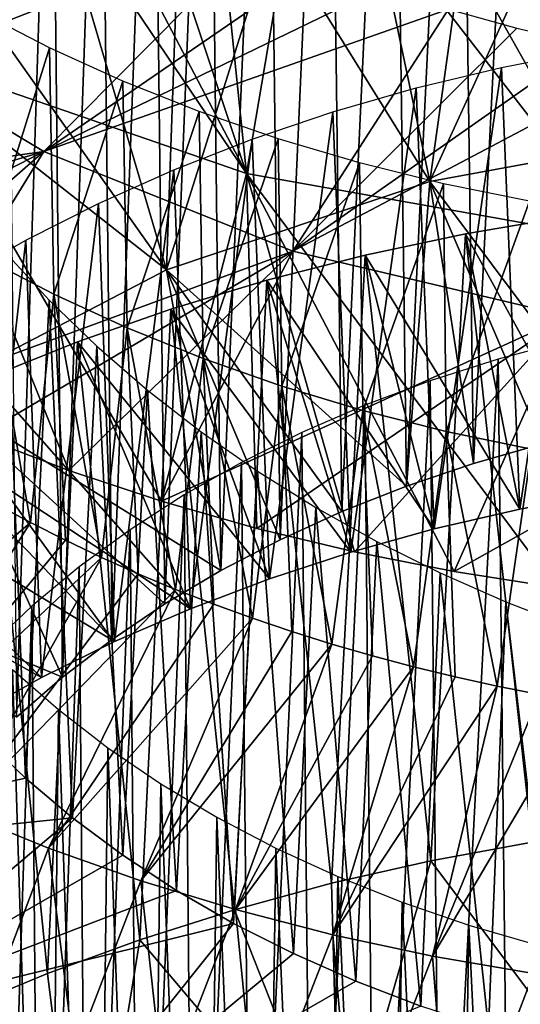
# Model space of a CAD drawing. Header units: millimetres. Extents: x -161 to 161, y -94 to 1149.
# Tile 741 of 1056: x 40.72 to 42.37, y 383.65 to 386.91. Entities that reach past the tile are written whole.
import ezdxf

# ---------------------------------------------------------------- set-up
doc = ezdxf.new("R2010")
doc.units = ezdxf.units.MM
doc.header["$LTSCALE"] = 81.481481
for name, color, linetype in [('63', 7, 'CONTINUOUS'), ('64', 7, 'CONTINUOUS'), ('65', 7, 'CONTINUOUS'), ('67', 7, 'CONTINUOUS'), ('74', 7, 'CONTINUOUS'), ('75', 7, 'CONTINUOUS'), ('76', 7, 'CONTINUOUS'), ('79', 7, 'CONTINUOUS'), ('83', 7, 'CONTINUOUS'), ('84', 7, 'CONTINUOUS')]:
    doc.layers.add(name, color=color, linetype=linetype)

msp = doc.modelspace()

# ---------------------------------------------------------------- linework, layer by layer
at = {"layer": '63', "color": 7, "linetype": 'CONTINUOUS', "true_color": 0xaaaaaa}
for points in [[(40.7526, 385.248, -25.2318), (40.6389, 385.309, -25.3124), (39.956, 384.5629, -24.6524), (40.7526, 385.248, -25.2318)], [(40.231, 384.4213, -24.4751), (40.7526, 385.248, -25.2318), (39.956, 384.5629, -24.6524), (40.231, 384.4213, -24.4751)], [(40.8688, 385.1892, -25.153), (40.7526, 385.248, -25.2318), (40.231, 384.4213, -24.4751), (40.8688, 385.1892, -25.153)], [(40.9876, 385.1328, -25.0761), (40.8688, 385.1892, -25.153), (40.231, 384.4213, -24.4751), (40.9876, 385.1328, -25.0761)], [(40.5167, 384.2906, -24.3069), (40.9876, 385.1328, -25.0761), (40.231, 384.4213, -24.4751), (40.5167, 384.2906, -24.3069)], [(41.1088, 385.0787, -25.0012), (40.9876, 385.1328, -25.0761), (40.5167, 384.2906, -24.3069), (41.1088, 385.0787, -25.0012)], [(41.2325, 385.027, -24.9282), (41.1088, 385.0787, -25.0012), (40.5167, 384.2906, -24.3069), (41.2325, 385.027, -24.9282)], [(40.8124, 384.1711, -24.1481), (41.2325, 385.027, -24.9282), (40.5167, 384.2906, -24.3069), (40.8124, 384.1711, -24.1481)], [(41.3584, 384.9779, -24.8573), (41.2325, 385.027, -24.9282), (40.8124, 384.1711, -24.1481), (41.3584, 384.9779, -24.8573)], [(41.4865, 384.9312, -24.7884), (41.3584, 384.9779, -24.8573), (40.8124, 384.1711, -24.1481), (41.4865, 384.9312, -24.7884)], [(41.1173, 384.0634, -23.999), (41.4865, 384.9312, -24.7884), (40.8124, 384.1711, -24.1481), (41.1173, 384.0634, -23.999)], [(41.6167, 384.8871, -24.7217), (41.4865, 384.9312, -24.7884), (41.1173, 384.0634, -23.999), (41.6167, 384.8871, -24.7217)], [(41.7488, 384.8457, -24.6572), (41.6167, 384.8871, -24.7217), (41.1173, 384.0634, -23.999), (41.7488, 384.8457, -24.6572)], [(41.4309, 383.9676, -23.8601), (41.7488, 384.8457, -24.6572), (41.1173, 384.0634, -23.999), (41.4309, 383.9676, -23.8601)], [(41.8828, 384.8069, -24.595), (41.7488, 384.8457, -24.6572), (41.4309, 383.9676, -23.8601), (41.8828, 384.8069, -24.595)], [(42.0186, 384.7708, -24.535), (41.8828, 384.8069, -24.595), (41.4309, 383.9676, -23.8601), (42.0186, 384.7708, -24.535)], [(41.7524, 383.8843, -23.7315), (42.0186, 384.7708, -24.535), (41.4309, 383.9676, -23.8601), (41.7524, 383.8843, -23.7315)], [(42.156, 384.7374, -24.4773), (42.0186, 384.7708, -24.535), (41.7524, 383.8843, -23.7315), (42.156, 384.7374, -24.4773)], [(42.295, 384.7069, -24.4219), (42.156, 384.7374, -24.4773), (41.7524, 383.8843, -23.7315), (42.295, 384.7069, -24.4219)], [(42.081, 383.8137, -23.6136), (42.295, 384.7069, -24.4219), (41.7524, 383.8843, -23.7315), (42.081, 383.8137, -23.6136)], [(42.4356, 384.679, -24.3688), (42.295, 384.7069, -24.4219), (42.081, 383.8137, -23.6136), (42.4356, 384.679, -24.3688)], [(42.5776, 384.654, -24.3182), (42.4356, 384.679, -24.3688), (42.081, 383.8137, -23.6136), (42.5776, 384.654, -24.3182)], [(42.4158, 383.7559, -23.5066), (42.5776, 384.654, -24.3182), (42.081, 383.8137, -23.6136), (42.4158, 383.7559, -23.5066)]]:
    msp.add_3dface(points, dxfattribs=at)
at = {"layer": '64', "color": 7, "linetype": 'CONTINUOUS', "true_color": 0xaaaaaa}
for points in [[(40.8124, 384.1711, -24.1481), (40.5167, 384.2906, -24.3069), (40.6079, 383.6313, -24.9912), (40.8124, 384.1711, -24.1481)], [(40.8967, 383.4906, -24.8737), (40.8124, 384.1711, -24.1481), (40.6079, 383.6313, -24.9912), (40.8967, 383.4906, -24.8737)], [(41.1173, 384.0634, -23.999), (40.8124, 384.1711, -24.1481), (40.8967, 383.4906, -24.8737), (41.1173, 384.0634, -23.999)], [(41.1947, 383.3606, -24.7651), (41.1173, 384.0634, -23.999), (40.8967, 383.4906, -24.8737), (41.1947, 383.3606, -24.7651)], [(41.4309, 383.9676, -23.8601), (41.1173, 384.0634, -23.999), (41.1947, 383.3606, -24.7651), (41.4309, 383.9676, -23.8601)], [(41.5015, 383.2416, -24.6658), (41.4309, 383.9676, -23.8601), (41.1947, 383.3606, -24.7651), (41.5015, 383.2416, -24.6658)], [(41.7524, 383.8843, -23.7315), (41.4309, 383.9676, -23.8601), (41.5015, 383.2416, -24.6658), (41.7524, 383.8843, -23.7315)], [(41.8171, 383.134, -24.576), (41.7524, 383.8843, -23.7315), (41.5015, 383.2416, -24.6658), (41.8171, 383.134, -24.576)], [(42.081, 383.8137, -23.6136), (41.7524, 383.8843, -23.7315), (41.8171, 383.134, -24.576), (42.081, 383.8137, -23.6136)], [(42.1411, 383.0382, -24.4959), (42.081, 383.8137, -23.6136), (41.8171, 383.134, -24.576), (42.1411, 383.0382, -24.4959)], [(42.4158, 383.7559, -23.5066), (42.081, 383.8137, -23.6136), (42.1411, 383.0382, -24.4959), (42.4158, 383.7559, -23.5066)], [(42.4714, 382.9546, -24.4261), (42.4158, 383.7559, -23.5066), (42.1411, 383.0382, -24.4959), (42.4714, 382.9546, -24.4261)]]:
    msp.add_3dface(points, dxfattribs=at)
at = {"layer": '65', "color": 7, "linetype": 'CONTINUOUS', "true_color": 0xaaaaaa}
for points in [[(40.0835, 386.904, -24.3458), (39.5027, 387.4193, -24.9949), (40.9593, 387.5121, -24.9006), (40.0835, 386.904, -24.3458)], [(41.1303, 387.3974, -24.7364), (40.0835, 386.904, -24.3458), (40.9593, 387.5121, -24.9006), (41.1303, 387.3974, -24.7364)], [(41.3122, 387.2904, -24.5786), (40.0835, 386.904, -24.3458), (41.1303, 387.3974, -24.7364), (41.3122, 387.2904, -24.5786)], [(41.5043, 387.1914, -24.4276), (40.0835, 386.904, -24.3458), (41.3122, 387.2904, -24.5786), (41.5043, 387.1914, -24.4276)], [(40.7964, 386.4748, -23.7697), (40.0835, 386.904, -24.3458), (41.5043, 387.1914, -24.4276), (40.7964, 386.4748, -23.7697)], [(41.7058, 387.1008, -24.2839), (40.7964, 386.4748, -23.7697), (41.5043, 387.1914, -24.4276), (41.7058, 387.1008, -24.2839)], [(41.9162, 387.0189, -24.1478), (40.7964, 386.4748, -23.7697), (41.7058, 387.1008, -24.2839), (41.9162, 387.0189, -24.1478)], [(42.1348, 386.9461, -24.0196), (40.7964, 386.4748, -23.7697), (41.9162, 387.0189, -24.1478), (42.1348, 386.9461, -24.0196)], [(41.6197, 386.1462, -23.2806), (40.7964, 386.4748, -23.7697), (42.1348, 386.9461, -24.0196), (41.6197, 386.1462, -23.2806)], [(42.3608, 386.8828, -23.8996), (41.6197, 386.1462, -23.2806), (42.1348, 386.9461, -24.0196), (42.3608, 386.8828, -23.8996)], [(40.7964, 386.4748, -23.7697), (39.2564, 386.2585, -23.7506), (40.0835, 386.904, -24.3458), (40.7964, 386.4748, -23.7697)], [(42.5937, 386.8293, -23.7883), (41.6197, 386.1462, -23.2806), (42.3608, 386.8828, -23.8996), (42.5937, 386.8293, -23.7883)], [(42.8328, 386.786, -23.6859), (41.6197, 386.1462, -23.2806), (42.5937, 386.8293, -23.7883), (42.8328, 386.786, -23.6859)], [(42.5288, 385.9311, -22.8907), (41.6197, 386.1462, -23.2806), (42.8328, 386.786, -23.6859), (42.5288, 385.9311, -22.8907)], [(39.4972, 386.0935, -23.5467), (39.2564, 386.2585, -23.7506), (40.7964, 386.4748, -23.7697), (39.4972, 386.0935, -23.5467)], [(39.7508, 385.938, -23.351), (39.4972, 386.0935, -23.5467), (40.7964, 386.4748, -23.7697), (39.7508, 385.938, -23.351)], [(40.0166, 385.7926, -23.164), (39.7508, 385.938, -23.351), (40.7964, 386.4748, -23.7697), (40.0166, 385.7926, -23.164)], [(40.2938, 385.6575, -22.9859), (40.0166, 385.7926, -23.164), (40.7964, 386.4748, -23.7697), (40.2938, 385.6575, -22.9859)], [(41.6197, 386.1462, -23.2806), (40.2938, 385.6575, -22.9859), (40.7964, 386.4748, -23.7697), (41.6197, 386.1462, -23.2806)], [(40.5816, 385.5332, -22.8171), (40.2938, 385.6575, -22.9859), (41.6197, 386.1462, -23.2806), (40.5816, 385.5332, -22.8171)], [(40.8793, 385.4201, -22.658), (40.5816, 385.5332, -22.8171), (41.6197, 386.1462, -23.2806), (40.8793, 385.4201, -22.658)], [(41.186, 385.3184, -22.5089), (40.8793, 385.4201, -22.658), (41.6197, 386.1462, -23.2806), (41.186, 385.3184, -22.5089)], [(42.5288, 385.9311, -22.8907), (41.186, 385.3184, -22.5089), (41.6197, 386.1462, -23.2806), (42.5288, 385.9311, -22.8907)], [(41.5011, 385.2285, -22.3703), (41.186, 385.3184, -22.5089), (42.5288, 385.9311, -22.8907), (41.5011, 385.2285, -22.3703)], [(41.8238, 385.1509, -22.2424), (41.5011, 385.2285, -22.3703), (42.5288, 385.9311, -22.8907), (41.8238, 385.1509, -22.2424)], [(42.1534, 385.0857, -22.1255), (41.8238, 385.1509, -22.2424), (42.5288, 385.9311, -22.8907), (42.1534, 385.0857, -22.1255)], [(43.4969, 385.838, -22.6088), (42.1534, 385.0857, -22.1255), (42.5288, 385.9311, -22.8907), (43.4969, 385.838, -22.6088)], [(42.489, 385.0331, -22.0197), (42.1534, 385.0857, -22.1255), (43.4969, 385.838, -22.6088), (42.489, 385.0331, -22.0197)]]:
    msp.add_3dface(points, dxfattribs=at)
at = {"layer": '67', "color": 7, "linetype": 'CONTINUOUS', "true_color": 0xaaaaaa}
for points in [[(41.4668, 386.4027, -21.1111), (40.435, 387.9291, -20.3912), (40.324, 386.7971, -21.7017), (41.4668, 386.4027, -21.1111)], [(40.7279, 387.8169, -20.2225), (40.435, 387.9291, -20.3912), (41.4668, 386.4027, -21.1111), (40.7279, 387.8169, -20.2225)], [(41.0304, 387.7155, -20.0641), (40.7279, 387.8169, -20.2225), (41.4668, 386.4027, -21.1111), (41.0304, 387.7155, -20.0641)], [(41.3417, 387.6254, -19.9163), (41.0304, 387.7155, -20.0641), (41.4668, 386.4027, -21.1111), (41.3417, 387.6254, -19.9163)], [(41.661, 387.5469, -19.7796), (41.3417, 387.6254, -19.9163), (41.4668, 386.4027, -21.1111), (41.661, 387.5469, -19.7796)], [(42.72, 386.1784, -20.6761), (41.661, 387.5469, -19.7796), (41.4668, 386.4027, -21.1111), (42.72, 386.1784, -20.6761)], [(41.9875, 387.4803, -19.6542), (41.661, 387.5469, -19.7796), (42.72, 386.1784, -20.6761), (41.9875, 387.4803, -19.6542)], [(42.3204, 387.4259, -19.5405), (41.9875, 387.4803, -19.6542), (42.72, 386.1784, -20.6761), (42.3204, 387.4259, -19.5405)], [(42.659, 387.3837, -19.4386), (42.3204, 387.4259, -19.5405), (42.72, 386.1784, -20.6761), (42.659, 387.3837, -19.4386)], [(40.5816, 385.5332, -22.8171), (40.8793, 385.4201, -22.658), (40.324, 386.7971, -21.7017), (40.5816, 385.5332, -22.8171)], [(40.8793, 385.4201, -22.658), (41.186, 385.3184, -22.5089), (40.324, 386.7971, -21.7017), (40.8793, 385.4201, -22.658)], [(41.186, 385.3184, -22.5089), (41.4668, 386.4027, -21.1111), (40.324, 386.7971, -21.7017), (41.186, 385.3184, -22.5089)], [(41.186, 385.3184, -22.5089), (41.5011, 385.2285, -22.3703), (41.4668, 386.4027, -21.1111), (41.186, 385.3184, -22.5089)], [(41.5011, 385.2285, -22.3703), (41.8238, 385.1509, -22.2424), (41.4668, 386.4027, -21.1111), (41.5011, 385.2285, -22.3703)], [(41.8238, 385.1509, -22.2424), (42.1534, 385.0857, -22.1255), (41.4668, 386.4027, -21.1111), (41.8238, 385.1509, -22.2424)], [(42.1534, 385.0857, -22.1255), (42.489, 385.0331, -22.0197), (41.4668, 386.4027, -21.1111), (42.1534, 385.0857, -22.1255)], [(42.489, 385.0331, -22.0197), (42.72, 386.1784, -20.6761), (41.4668, 386.4027, -21.1111), (42.489, 385.0331, -22.0197)]]:
    msp.add_3dface(points, dxfattribs=at)
at = {"layer": '74', "color": 7, "linetype": 'CONTINUOUS', "true_color": 0xaaaaaa}
for points in [[(42.2102, 387.3607, -39.9211), (42.547, 387.4171, -40.0206), (42.0723, 386.3766, -38.997), (42.2102, 387.3607, -39.9211)], [(42.0723, 386.3766, -38.997), (42.547, 387.4171, -40.0206), (43.0148, 386.5487, -39.32), (42.0723, 386.3766, -38.997)], [(41.8795, 387.2913, -39.8108), (42.2102, 387.3607, -39.9211), (42.0723, 386.3766, -38.997), (41.8795, 387.2913, -39.8108)], [(41.5556, 387.2091, -39.6899), (41.8795, 387.2913, -39.8108), (42.0723, 386.3766, -38.997), (41.5556, 387.2091, -39.6899)], [(41.2392, 387.1146, -39.5586), (41.5556, 387.2091, -39.6899), (41.2021, 386.0837, -38.5731), (41.2392, 387.1146, -39.5586)], [(41.2021, 386.0837, -38.5731), (41.5556, 387.2091, -39.6899), (42.0723, 386.3766, -38.997), (41.2021, 386.0837, -38.5731)], [(40.931, 387.0079, -39.4173), (41.2392, 387.1146, -39.5586), (41.2021, 386.0837, -38.5731), (40.931, 387.0079, -39.4173)], [(40.6317, 386.8896, -39.2661), (40.931, 387.0079, -39.4173), (41.2021, 386.0837, -38.5731), (40.6317, 386.8896, -39.2661)], [(40.342, 386.7599, -39.1054), (40.6317, 386.8896, -39.2661), (41.2021, 386.0837, -38.5731), (40.342, 386.7599, -39.1054)], [(40.4302, 385.6819, -38.0582), (40.342, 386.7599, -39.1054), (41.2021, 386.0837, -38.5731), (40.4302, 385.6819, -38.0582)], [(42.0723, 386.3766, -38.997), (43.0148, 386.5487, -39.32), (42.6809, 385.5637, -38.3444), (42.0723, 386.3766, -38.997)], [(41.2021, 386.0837, -38.5731), (42.0723, 386.3766, -38.997), (41.9956, 385.3684, -38.0059), (41.2021, 386.0837, -38.5731)], [(41.9956, 385.3684, -38.0059), (42.0723, 386.3766, -38.997), (42.2169, 385.4433, -38.1269), (41.9956, 385.3684, -38.0059)], [(42.2169, 385.4433, -38.1269), (42.0723, 386.3766, -38.997), (42.4456, 385.5086, -38.2398), (42.2169, 385.4433, -38.1269)], [(42.4456, 385.5086, -38.2398), (42.0723, 386.3766, -38.997), (42.6809, 385.5637, -38.3444), (42.4456, 385.5086, -38.2398)], [(40.4302, 385.6819, -38.0582), (41.2021, 386.0837, -38.5731), (41.3822, 385.0893, -37.5976), (40.4302, 385.6819, -38.0582)], [(41.3822, 385.0893, -37.5976), (41.2021, 386.0837, -38.5731), (41.5776, 385.1911, -37.741), (41.3822, 385.0893, -37.5976)], [(41.5776, 385.1911, -37.741), (41.2021, 386.0837, -38.5731), (41.7823, 385.2842, -37.8772), (41.5776, 385.1911, -37.741)], [(41.7823, 385.2842, -37.8772), (41.2021, 386.0837, -38.5731), (41.9956, 385.3684, -38.0059), (41.7823, 385.2842, -37.8772)], [(39.7801, 385.1851, -37.4641), (40.4302, 385.6819, -38.0582), (40.8587, 384.7366, -37.1281), (39.7801, 385.1851, -37.4641)], [(40.8587, 384.7366, -37.1281), (40.4302, 385.6819, -38.0582), (41.0223, 384.8616, -37.2907), (40.8587, 384.7366, -37.1281)], [(41.0223, 384.8616, -37.2907), (40.4302, 385.6819, -38.0582), (41.1969, 384.9793, -37.4474), (41.0223, 384.8616, -37.2907)], [(41.1969, 384.9793, -37.4474), (40.4302, 385.6819, -38.0582), (41.3822, 385.0893, -37.5976), (41.1969, 384.9793, -37.4474)], [(40.7065, 384.6047, -36.9596), (39.7801, 385.1851, -37.4641), (40.8587, 384.7366, -37.1281), (40.7065, 384.6047, -36.9596)], [(40.7361, 384.4027, -29.0185), (39.505, 384.129, -28.8721), (40.5933, 384.5397, -29.1914), (40.7361, 384.4027, -29.0185)], [(40.8912, 384.2717, -28.8506), (39.505, 384.129, -28.8721), (40.7361, 384.4027, -29.0185), (40.8912, 384.2717, -28.8506)], [(40.0868, 383.5913, -28.2438), (39.505, 384.129, -28.8721), (40.8912, 384.2717, -28.8506), (40.0868, 383.5913, -28.2438)], [(41.0579, 384.1475, -28.6884), (40.0868, 383.5913, -28.2438), (40.8912, 384.2717, -28.8506), (41.0579, 384.1475, -28.6884)], [(42.0761, 384.1293, -43.7157), (42.4106, 384.191, -43.8195), (42.6958, 383.3007, -43.0623), (42.0761, 384.1293, -43.7157)], [(41.2357, 384.0308, -28.5323), (40.0868, 383.5913, -28.2438), (41.0579, 384.1475, -28.6884), (41.2357, 384.0308, -28.5323)], [(41.7478, 384.0547, -43.6011), (42.0761, 384.1293, -43.7157), (41.7744, 383.0873, -42.7048), (41.7478, 384.0547, -43.6011)], [(41.7744, 383.0873, -42.7048), (42.0761, 384.1293, -43.7157), (42.6958, 383.3007, -43.0623), (41.7744, 383.0873, -42.7048)], [(41.4268, 383.9675, -43.4759), (41.7478, 384.0547, -43.6011), (41.7744, 383.0873, -42.7048), (41.4268, 383.9675, -43.4759)], [(41.4239, 383.9222, -28.383), (40.0868, 383.5913, -28.2438), (41.2357, 384.0308, -28.5323), (41.4239, 383.9222, -28.383)], [(41.1137, 383.868, -43.3405), (41.4268, 383.9675, -43.4759), (41.7744, 383.0873, -42.7048), (41.1137, 383.868, -43.3405)], [(40.8002, 383.1397, -27.6873), (40.0868, 383.5913, -28.2438), (41.4239, 383.9222, -28.383), (40.8002, 383.1397, -27.6873)], [(41.6217, 383.8222, -28.241), (40.8002, 383.1397, -27.6873), (41.4239, 383.9222, -28.383), (41.6217, 383.8222, -28.241)], [(40.8091, 383.7566, -43.1952), (41.1137, 383.868, -43.3405), (40.9339, 382.757, -42.2497), (40.8091, 383.7566, -43.1952)], [(40.9339, 382.757, -42.2497), (41.1137, 383.868, -43.3405), (41.7744, 383.0873, -42.7048), (40.9339, 382.757, -42.2497)], [(41.8283, 383.7309, -28.1064), (40.8002, 383.1397, -27.6873), (41.6217, 383.8222, -28.241), (41.8283, 383.7309, -28.1064)], [(40.5138, 383.6336, -43.0401), (40.8091, 383.7566, -43.1952), (40.9339, 382.757, -42.2497), (40.5138, 383.6336, -43.0401)], [(42.0433, 383.6488, -27.9794), (40.8002, 383.1397, -27.6873), (41.8283, 383.7309, -28.1064), (42.0433, 383.6488, -27.9794)]]:
    msp.add_3dface(points, dxfattribs=at)
at = {"layer": '75', "color": 7, "linetype": 'CONTINUOUS', "true_color": 0xaaaaaa}
for points in [[(42.5279, 386.2603, -41.3967), (42.1905, 386.203, -41.2964), (42.6597, 385.346, -40.5945), (42.5279, 386.2603, -41.3967)], [(42.1905, 386.203, -41.2964), (41.8589, 386.1327, -41.1851), (42.3707, 385.2923, -40.4946), (42.1905, 386.203, -41.2964)], [(42.6597, 385.346, -40.5945), (42.1905, 386.203, -41.2964), (42.3707, 385.2923, -40.4946), (42.6597, 385.346, -40.5945)], [(41.8589, 386.1327, -41.1851), (41.5341, 386.0495, -41.0631), (42.0875, 385.2268, -40.3849), (41.8589, 386.1327, -41.1851)], [(42.3707, 385.2923, -40.4946), (41.8589, 386.1327, -41.1851), (42.0875, 385.2268, -40.3849), (42.3707, 385.2923, -40.4946)], [(41.5341, 386.0495, -41.0631), (41.2169, 385.9537, -40.9306), (41.8111, 385.1499, -40.2656), (41.5341, 386.0495, -41.0631)], [(42.0875, 385.2268, -40.3849), (41.5341, 386.0495, -41.0631), (41.8111, 385.1499, -40.2656), (42.0875, 385.2268, -40.3849)], [(41.2169, 385.9537, -40.9306), (40.9081, 385.8457, -40.7879), (41.5424, 385.0618, -40.1371), (41.2169, 385.9537, -40.9306)], [(41.8111, 385.1499, -40.2656), (41.2169, 385.9537, -40.9306), (41.5424, 385.0618, -40.1371), (41.8111, 385.1499, -40.2656)], [(40.9081, 385.8457, -40.7879), (40.6087, 385.7261, -40.6355), (41.2821, 384.9631, -39.9996), (40.9081, 385.8457, -40.7879)], [(41.5424, 385.0618, -40.1371), (40.9081, 385.8457, -40.7879), (41.2821, 384.9631, -39.9996), (41.5424, 385.0618, -40.1371)], [(40.6087, 385.7261, -40.6355), (40.3193, 385.5951, -40.4736), (41.2821, 384.9631, -39.9996), (40.6087, 385.7261, -40.6355)], [(40.3193, 385.5951, -40.4736), (40.0405, 385.4531, -40.3026), (41.031, 384.8541, -39.8537), (40.3193, 385.5951, -40.4736)], [(41.2821, 384.9631, -39.9996), (40.3193, 385.5951, -40.4736), (41.031, 384.8541, -39.8537), (41.2821, 384.9631, -39.9996)], [(40.0405, 385.4531, -40.3026), (39.7731, 385.3006, -40.1227), (40.7897, 384.7352, -39.6995), (40.0405, 385.4531, -40.3026)], [(41.031, 384.8541, -39.8537), (40.0405, 385.4531, -40.3026), (40.7897, 384.7352, -39.6995), (41.031, 384.8541, -39.8537)], [(40.7897, 384.7352, -39.6995), (39.7731, 385.3006, -40.1227), (40.5589, 384.6068, -39.5374), (40.7897, 384.7352, -39.6995)]]:
    msp.add_3dface(points, dxfattribs=at)
at = {"layer": '76', "color": 7, "linetype": 'CONTINUOUS', "true_color": 0xaaaaaa}
for points in [[(40.931, 387.0079, -39.4173), (40.6317, 386.8896, -39.2661), (40.6747, 388.9588, -36.8326), (40.931, 387.0079, -39.4173)], [(42.4106, 384.191, -43.8195), (42.1905, 386.203, -41.2964), (42.5279, 386.2603, -41.3967), (42.4106, 384.191, -43.8195)], [(42.0761, 384.1293, -43.7157), (41.8589, 386.1327, -41.1851), (42.1905, 386.203, -41.2964), (42.0761, 384.1293, -43.7157)], [(42.4106, 384.191, -43.8195), (42.0761, 384.1293, -43.7157), (42.1905, 386.203, -41.2964), (42.4106, 384.191, -43.8195)], [(41.7478, 384.0547, -43.6011), (41.5341, 386.0495, -41.0631), (41.8589, 386.1327, -41.1851), (41.7478, 384.0547, -43.6011)], [(42.0761, 384.1293, -43.7157), (41.7478, 384.0547, -43.6011), (41.8589, 386.1327, -41.1851), (42.0761, 384.1293, -43.7157)], [(41.4268, 383.9675, -43.4759), (41.2169, 385.9537, -40.9306), (41.5341, 386.0495, -41.0631), (41.4268, 383.9675, -43.4759)], [(41.7478, 384.0547, -43.6011), (41.4268, 383.9675, -43.4759), (41.5341, 386.0495, -41.0631), (41.7478, 384.0547, -43.6011)], [(41.1137, 383.868, -43.3405), (40.9081, 385.8457, -40.7879), (41.2169, 385.9537, -40.9306), (41.1137, 383.868, -43.3405)], [(41.4268, 383.9675, -43.4759), (41.1137, 383.868, -43.3405), (41.2169, 385.9537, -40.9306), (41.4268, 383.9675, -43.4759)], [(40.8091, 383.7566, -43.1952), (40.6087, 385.7261, -40.6355), (40.9081, 385.8457, -40.7879), (40.8091, 383.7566, -43.1952)], [(41.1137, 383.868, -43.3405), (40.8091, 383.7566, -43.1952), (40.9081, 385.8457, -40.7879), (41.1137, 383.868, -43.3405)], [(40.8091, 383.7566, -43.1952), (40.5138, 383.6336, -43.0401), (40.6087, 385.7261, -40.6355), (40.8091, 383.7566, -43.1952)]]:
    msp.add_3dface(points, dxfattribs=at)
at = {"layer": '79', "color": 7, "linetype": 'CONTINUOUS', "true_color": 0xaaaaaa}
for points in [[(40.8155, 386.8179, -23.3635), (40.5839, 386.9374, -23.5312), (40.5989, 386.1237, -24.425), (40.8155, 386.8179, -23.3635)], [(40.8304, 386.0029, -24.2602), (40.8155, 386.8179, -23.3635), (40.5989, 386.1237, -24.425), (40.8304, 386.0029, -24.2602)], [(41.0577, 386.7078, -23.2039), (40.8155, 386.8179, -23.3635), (40.8304, 386.0029, -24.2602), (41.0577, 386.7078, -23.2039)], [(41.072, 385.8916, -24.1034), (41.0577, 386.7078, -23.2039), (40.8304, 386.0029, -24.2602), (41.072, 385.8916, -24.1034)], [(41.3098, 386.6074, -23.0527), (41.0577, 386.7078, -23.2039), (41.072, 385.8916, -24.1034), (41.3098, 386.6074, -23.0527)], [(41.3232, 385.7902, -23.9551), (41.3098, 386.6074, -23.0527), (41.072, 385.8916, -24.1034), (41.3232, 385.7902, -23.9551)], [(41.5712, 386.5172, -22.9105), (41.3098, 386.6074, -23.0527), (41.3232, 385.7902, -23.9551), (41.5712, 386.5172, -22.9105)], [(41.5832, 385.6991, -23.8156), (41.5712, 386.5172, -22.9105), (41.3232, 385.7902, -23.9551), (41.5832, 385.6991, -23.8156)], [(41.8408, 386.4375, -22.7777), (41.5712, 386.5172, -22.9105), (41.5832, 385.6991, -23.8156), (41.8408, 386.4375, -22.7777)], [(41.8513, 385.6186, -23.6852), (41.8408, 386.4375, -22.7777), (41.5832, 385.6991, -23.8156), (41.8513, 385.6186, -23.6852)], [(42.1178, 386.3687, -22.6545), (41.8408, 386.4375, -22.7777), (41.8513, 385.6186, -23.6852), (42.1178, 386.3687, -22.6545)], [(42.1268, 385.5489, -23.5642), (42.1178, 386.3687, -22.6545), (41.8513, 385.6186, -23.6852), (42.1268, 385.5489, -23.5642)], [(42.4016, 386.311, -22.5412), (42.1178, 386.3687, -22.6545), (42.1268, 385.5489, -23.5642), (42.4016, 386.311, -22.5412)], [(42.4088, 385.4903, -23.4527), (42.4016, 386.311, -22.5412), (42.1268, 385.5489, -23.5642), (42.4088, 385.4903, -23.4527)], [(40.6389, 385.309, -25.3124), (40.7526, 385.248, -25.2318), (40.5989, 386.1237, -24.425), (40.6389, 385.309, -25.3124)], [(40.7526, 385.248, -25.2318), (40.8304, 386.0029, -24.2602), (40.5989, 386.1237, -24.425), (40.7526, 385.248, -25.2318)], [(40.7526, 385.248, -25.2318), (40.8688, 385.1892, -25.153), (40.8304, 386.0029, -24.2602), (40.7526, 385.248, -25.2318)], [(40.8688, 385.1892, -25.153), (40.9876, 385.1328, -25.0761), (40.8304, 386.0029, -24.2602), (40.8688, 385.1892, -25.153)], [(40.9876, 385.1328, -25.0761), (41.072, 385.8916, -24.1034), (40.8304, 386.0029, -24.2602), (40.9876, 385.1328, -25.0761)], [(40.9876, 385.1328, -25.0761), (41.1088, 385.0787, -25.0012), (41.072, 385.8916, -24.1034), (40.9876, 385.1328, -25.0761)], [(41.1088, 385.0787, -25.0012), (41.2325, 385.027, -24.9282), (41.072, 385.8916, -24.1034), (41.1088, 385.0787, -25.0012)], [(41.2325, 385.027, -24.9282), (41.3232, 385.7902, -23.9551), (41.072, 385.8916, -24.1034), (41.2325, 385.027, -24.9282)], [(41.2325, 385.027, -24.9282), (41.3584, 384.9779, -24.8573), (41.3232, 385.7902, -23.9551), (41.2325, 385.027, -24.9282)], [(41.3584, 384.9779, -24.8573), (41.4865, 384.9312, -24.7884), (41.3232, 385.7902, -23.9551), (41.3584, 384.9779, -24.8573)], [(41.4865, 384.9312, -24.7884), (41.5832, 385.6991, -23.8156), (41.3232, 385.7902, -23.9551), (41.4865, 384.9312, -24.7884)], [(41.4865, 384.9312, -24.7884), (41.6167, 384.8871, -24.7217), (41.5832, 385.6991, -23.8156), (41.4865, 384.9312, -24.7884)], [(41.6167, 384.8871, -24.7217), (41.7488, 384.8457, -24.6572), (41.5832, 385.6991, -23.8156), (41.6167, 384.8871, -24.7217)], [(41.7488, 384.8457, -24.6572), (41.8513, 385.6186, -23.6852), (41.5832, 385.6991, -23.8156), (41.7488, 384.8457, -24.6572)], [(41.7488, 384.8457, -24.6572), (41.8828, 384.8069, -24.595), (41.8513, 385.6186, -23.6852), (41.7488, 384.8457, -24.6572)], [(41.8828, 384.8069, -24.595), (42.0186, 384.7708, -24.535), (41.8513, 385.6186, -23.6852), (41.8828, 384.8069, -24.595)], [(42.0186, 384.7708, -24.535), (42.1268, 385.5489, -23.5642), (41.8513, 385.6186, -23.6852), (42.0186, 384.7708, -24.535)], [(42.0186, 384.7708, -24.535), (42.156, 384.7374, -24.4773), (42.1268, 385.5489, -23.5642), (42.0186, 384.7708, -24.535)], [(42.156, 384.7374, -24.4773), (42.295, 384.7069, -24.4219), (42.1268, 385.5489, -23.5642), (42.156, 384.7374, -24.4773)], [(42.295, 384.7069, -24.4219), (42.4088, 385.4903, -23.4527), (42.1268, 385.5489, -23.5642), (42.295, 384.7069, -24.4219)], [(42.295, 384.7069, -24.4219), (42.4356, 384.679, -24.3688), (42.4088, 385.4903, -23.4527), (42.295, 384.7069, -24.4219)]]:
    msp.add_3dface(points, dxfattribs=at)
at = {"layer": '83', "color": 7, "linetype": 'CONTINUOUS', "true_color": 0xaaaaaa}
for points in [[(42.1689, 388.9536, -33.8801), (42.2169, 385.4433, -38.1269), (42.3957, 389.0208, -33.9947), (42.1689, 388.9536, -33.8801)], [(42.2169, 385.4433, -38.1269), (42.4456, 385.5086, -38.2398), (42.3957, 389.0208, -33.9947), (42.2169, 385.4433, -38.1269)], [(41.9492, 388.8767, -33.7575), (41.9956, 385.3684, -38.0059), (42.1689, 388.9536, -33.8801), (41.9492, 388.8767, -33.7575)], [(41.9956, 385.3684, -38.0059), (42.2169, 385.4433, -38.1269), (42.1689, 388.9536, -33.8801), (41.9956, 385.3684, -38.0059)], [(41.7375, 388.7904, -33.627), (41.7823, 385.2842, -37.8772), (41.9492, 388.8767, -33.7575), (41.7375, 388.7904, -33.627)], [(41.7823, 385.2842, -37.8772), (41.9956, 385.3684, -38.0059), (41.9492, 388.8767, -33.7575), (41.7823, 385.2842, -37.8772)], [(41.5345, 388.6952, -33.489), (41.5776, 385.1911, -37.741), (41.7375, 388.7904, -33.627), (41.5345, 388.6952, -33.489)], [(41.5776, 385.1911, -37.741), (41.7823, 385.2842, -37.8772), (41.7375, 388.7904, -33.627), (41.5776, 385.1911, -37.741)], [(41.3409, 388.5915, -33.3439), (41.3822, 385.0893, -37.5976), (41.5345, 388.6952, -33.489), (41.3409, 388.5915, -33.3439)], [(41.3822, 385.0893, -37.5976), (41.5776, 385.1911, -37.741), (41.5345, 388.6952, -33.489), (41.3822, 385.0893, -37.5976)], [(41.1574, 388.4794, -33.1918), (41.1969, 384.9793, -37.4474), (41.3409, 388.5915, -33.3439), (41.1574, 388.4794, -33.1918)], [(41.1969, 384.9793, -37.4474), (41.3822, 385.0893, -37.5976), (41.3409, 388.5915, -33.3439), (41.1969, 384.9793, -37.4474)], [(40.9845, 388.3596, -33.0332), (41.0223, 384.8616, -37.2907), (41.1574, 388.4794, -33.1918), (40.9845, 388.3596, -33.0332)], [(41.0223, 384.8616, -37.2907), (41.1969, 384.9793, -37.4474), (41.1574, 388.4794, -33.1918), (41.0223, 384.8616, -37.2907)], [(40.8228, 388.2324, -32.8685), (40.8587, 384.7366, -37.1281), (40.9845, 388.3596, -33.0332), (40.8228, 388.2324, -32.8685)], [(40.8587, 384.7366, -37.1281), (41.0223, 384.8616, -37.2907), (40.9845, 388.3596, -33.0332), (40.8587, 384.7366, -37.1281)], [(40.6728, 388.0986, -32.6982), (40.7065, 384.6047, -36.9596), (40.8228, 388.2324, -32.8685), (40.6728, 388.0986, -32.6982)], [(40.7065, 384.6047, -36.9596), (40.8587, 384.7366, -37.1281), (40.8228, 388.2324, -32.8685), (40.7065, 384.6047, -36.9596)], [(40.7361, 384.4027, -29.0185), (40.5933, 384.5397, -29.1914), (40.6693, 386.1422, -27.0881), (40.7361, 384.4027, -29.0185)], [(40.8149, 385.9836, -26.9557), (40.7361, 384.4027, -29.0185), (40.6693, 386.1422, -27.0881), (40.8149, 385.9836, -26.9557)], [(40.8912, 384.2717, -28.8506), (40.7361, 384.4027, -29.0185), (40.8149, 385.9836, -26.9557), (40.8912, 384.2717, -28.8506)], [(40.9718, 385.8312, -26.8285), (40.8912, 384.2717, -28.8506), (40.8149, 385.9836, -26.9557), (40.9718, 385.8312, -26.8285)], [(42.2981, 385.7883, -37.7846), (42.3367, 382.274, -42.0252), (42.5289, 385.8499, -37.8944), (42.2981, 385.7883, -37.7846)], [(42.3367, 382.274, -42.0252), (42.5691, 382.334, -42.1339), (42.5289, 385.8499, -37.8944), (42.3367, 382.274, -42.0252)], [(41.0579, 384.1475, -28.6884), (40.8912, 384.2717, -28.8506), (40.9718, 385.8312, -26.8285), (41.0579, 384.1475, -28.6884)], [(41.1392, 385.6858, -26.707), (41.0579, 384.1475, -28.6884), (40.9718, 385.8312, -26.8285), (41.1392, 385.6858, -26.707)], [(42.074, 385.7169, -37.6664), (42.1112, 382.2041, -41.9083), (42.2981, 385.7883, -37.7846), (42.074, 385.7169, -37.6664)], [(42.1112, 382.2041, -41.9083), (42.3367, 382.274, -42.0252), (42.2981, 385.7883, -37.7846), (42.1112, 382.2041, -41.9083)], [(41.8575, 385.6358, -37.5402), (41.8936, 382.1247, -41.7837), (42.074, 385.7169, -37.6664), (41.8575, 385.6358, -37.5402)], [(41.8936, 382.1247, -41.7837), (42.1112, 382.2041, -41.9083), (42.074, 385.7169, -37.6664), (41.8936, 382.1247, -41.7837)], [(41.2357, 384.0308, -28.5323), (41.0579, 384.1475, -28.6884), (41.1392, 385.6858, -26.707), (41.2357, 384.0308, -28.5323)], [(41.3164, 385.548, -26.5919), (41.2357, 384.0308, -28.5323), (41.1392, 385.6858, -26.707), (41.3164, 385.548, -26.5919)], [(41.6493, 385.5457, -37.4064), (41.6845, 382.0363, -41.6515), (41.8575, 385.6358, -37.5402), (41.6493, 385.5457, -37.4064)], [(41.6845, 382.0363, -41.6515), (41.8936, 382.1247, -41.7837), (41.8575, 385.6358, -37.5402), (41.6845, 382.0363, -41.6515)], [(41.4239, 383.9222, -28.383), (41.2357, 384.0308, -28.5323), (41.3164, 385.548, -26.5919), (41.4239, 383.9222, -28.383)], [(41.5026, 385.4184, -26.4837), (41.4239, 383.9222, -28.383), (41.3164, 385.548, -26.5919), (41.5026, 385.4184, -26.4837)], [(41.4502, 385.4468, -37.2653), (41.4843, 381.9392, -41.512), (41.6493, 385.5457, -37.4064), (41.4502, 385.4468, -37.2653)], [(41.4843, 381.9392, -41.512), (41.6845, 382.0363, -41.6515), (41.6493, 385.5457, -37.4064), (41.4843, 381.9392, -41.512)], [(41.261, 385.3395, -37.1173), (41.2938, 381.8336, -41.3655), (41.4502, 385.4468, -37.2653), (41.261, 385.3395, -37.1173)], [(41.2938, 381.8336, -41.3655), (41.4843, 381.9392, -41.512), (41.4502, 385.4468, -37.2653), (41.2938, 381.8336, -41.3655)], [(41.6217, 383.8222, -28.241), (41.4239, 383.9222, -28.383), (41.5026, 385.4184, -26.4837), (41.6217, 383.8222, -28.241)], [(41.6964, 385.2976, -26.3828), (41.6217, 383.8222, -28.241), (41.5026, 385.4184, -26.4837), (41.6964, 385.2976, -26.3828)], [(41.0821, 385.2241, -36.9625), (41.1134, 381.7199, -41.2122), (41.261, 385.3395, -37.1173), (41.0821, 385.2241, -36.9625)], [(41.1134, 381.7199, -41.2122), (41.2938, 381.8336, -41.3655), (41.261, 385.3395, -37.1173), (41.1134, 381.7199, -41.2122)], [(41.8283, 383.7309, -28.1064), (41.6217, 383.8222, -28.241), (41.6964, 385.2976, -26.3828), (41.8283, 383.7309, -28.1064)], [(41.8978, 385.1854, -26.2891), (41.8283, 383.7309, -28.1064), (41.6964, 385.2976, -26.3828), (41.8978, 385.1854, -26.2891)], [(40.9142, 385.1013, -36.8014), (40.9439, 381.5986, -41.0526), (41.0821, 385.2241, -36.9625), (40.9142, 385.1013, -36.8014)], [(40.9439, 381.5986, -41.0526), (41.1134, 381.7199, -41.2122), (41.0821, 385.2241, -36.9625), (40.9439, 381.5986, -41.0526)], [(42.0433, 383.6488, -27.9794), (41.8283, 383.7309, -28.1064), (41.8978, 385.1854, -26.2891), (42.0433, 383.6488, -27.9794)], [(42.1068, 385.0815, -26.2023), (42.0433, 383.6488, -27.9794), (41.8978, 385.1854, -26.2891), (42.1068, 385.0815, -26.2023)], [(40.7576, 384.9713, -36.6344), (40.7856, 381.4703, -40.8872), (40.9142, 385.1013, -36.8014), (40.7576, 384.9713, -36.6344)], [(40.7856, 381.4703, -40.8872), (40.9439, 381.5986, -41.0526), (40.9142, 385.1013, -36.8014), (40.7856, 381.4703, -40.8872)], [(42.2662, 383.576, -27.8602), (42.0433, 383.6488, -27.9794), (42.1068, 385.0815, -26.2023), (42.2662, 383.576, -27.8602)], [(42.3238, 384.9861, -26.1226), (42.2662, 383.576, -27.8602), (42.1068, 385.0815, -26.2023), (42.3238, 384.9861, -26.1226)], [(40.6127, 384.8348, -36.4619), (40.6389, 381.3354, -40.7161), (40.7576, 384.9713, -36.6344), (40.6127, 384.8348, -36.4619)], [(40.6389, 381.3354, -40.7161), (40.7856, 381.4703, -40.8872), (40.7576, 384.9713, -36.6344), (40.6389, 381.3354, -40.7161)], [(42.4964, 383.5129, -27.7491), (42.2662, 383.576, -27.8602), (42.3238, 384.9861, -26.1226), (42.4964, 383.5129, -27.7491)], [(42.5491, 384.8991, -26.05), (42.4964, 383.5129, -27.7491), (42.3238, 384.9861, -26.1226), (42.5491, 384.8991, -26.05)], [(40.807, 381.1358, -32.7772), (40.6586, 381.2699, -32.9476), (40.6936, 384.7622, -28.6842), (40.807, 381.1358, -32.7772)], [(40.8454, 384.6292, -28.5146), (40.807, 381.1358, -32.7772), (40.6936, 384.7622, -28.6842), (40.8454, 384.6292, -28.5146)], [(40.9674, 381.008, -32.6121), (40.807, 381.1358, -32.7772), (40.8454, 384.6292, -28.5146), (40.9674, 381.008, -32.6121)], [(41.0089, 384.503, -28.3506), (40.9674, 381.008, -32.6121), (40.8454, 384.6292, -28.5146), (41.0089, 384.503, -28.3506)], [(41.1393, 380.8873, -32.4527), (40.9674, 381.008, -32.6121), (41.0089, 384.503, -28.3506), (41.1393, 380.8873, -32.4527)], [(41.1835, 384.3841, -28.1928), (41.1393, 380.8873, -32.4527), (41.0089, 384.503, -28.3506), (41.1835, 384.3841, -28.1928)], [(41.3221, 380.7743, -32.2997), (41.1393, 380.8873, -32.4527), (41.1835, 384.3841, -28.1928), (41.3221, 380.7743, -32.2997)], [(41.3687, 384.2732, -28.0415), (41.3221, 380.7743, -32.2997), (41.1835, 384.3841, -28.1928), (41.3687, 384.2732, -28.0415)], [(41.515, 380.6695, -32.1536), (41.3221, 380.7743, -32.2997), (41.3687, 384.2732, -28.0415), (41.515, 380.6695, -32.1536)], [(41.5638, 384.1706, -27.8974), (41.515, 380.6695, -32.1536), (41.3687, 384.2732, -28.0415), (41.5638, 384.1706, -27.8974)], [(41.7171, 380.5735, -32.0149), (41.515, 380.6695, -32.1536), (41.5638, 384.1706, -27.8974), (41.7171, 380.5735, -32.0149)], [(41.7681, 384.0767, -27.7605), (41.7171, 380.5735, -32.0149), (41.5638, 384.1706, -27.8974), (41.7681, 384.0767, -27.7605)], [(41.9278, 380.4864, -31.8838), (41.7171, 380.5735, -32.0149), (41.7681, 384.0767, -27.7605), (41.9278, 380.4864, -31.8838)], [(41.9811, 383.9918, -27.6311), (41.9278, 380.4864, -31.8838), (41.7681, 384.0767, -27.7605), (41.9811, 383.9918, -27.6311)], [(42.1465, 380.4086, -31.7605), (41.9278, 380.4864, -31.8838), (41.9811, 383.9918, -27.6311), (42.1465, 380.4086, -31.7605)], [(42.2019, 383.9163, -27.5096), (42.1465, 380.4086, -31.7605), (41.9811, 383.9918, -27.6311), (42.2019, 383.9163, -27.5096)], [(42.3727, 380.3404, -31.6451), (42.1465, 380.4086, -31.7605), (42.2019, 383.9163, -27.5096), (42.3727, 380.3404, -31.6451)], [(42.43, 383.8504, -27.3962), (42.3727, 380.3404, -31.6451), (42.2019, 383.9163, -27.5096), (42.43, 383.8504, -27.3962)]]:
    msp.add_3dface(points, dxfattribs=at)
at = {"layer": '84', "color": 7, "linetype": 'CONTINUOUS', "true_color": 0xaaaaaa}
for points in [[(42.5975, 386.8098, -38.8086), (42.3707, 385.2923, -40.4946), (42.3094, 386.7535, -38.7066), (42.5975, 386.8098, -38.8086)], [(42.6597, 385.346, -40.5945), (42.3707, 385.2923, -40.4946), (42.5975, 386.8098, -38.8086), (42.6597, 385.346, -40.5945)], [(42.3094, 386.7535, -38.7066), (42.0875, 385.2268, -40.3849), (42.0275, 386.6855, -38.5947), (42.3094, 386.7535, -38.7066)], [(42.3707, 385.2923, -40.4946), (42.0875, 385.2268, -40.3849), (42.3094, 386.7535, -38.7066), (42.3707, 385.2923, -40.4946)], [(42.0275, 386.6855, -38.5947), (41.8111, 385.1499, -40.2656), (41.7526, 386.6061, -38.4733), (42.0275, 386.6855, -38.5947)], [(42.0875, 385.2268, -40.3849), (41.8111, 385.1499, -40.2656), (42.0275, 386.6855, -38.5947), (42.0875, 385.2268, -40.3849)], [(41.7526, 386.6061, -38.4733), (41.5424, 385.0618, -40.1371), (41.4853, 386.5156, -38.3427), (41.7526, 386.6061, -38.4733)], [(41.8111, 385.1499, -40.2656), (41.5424, 385.0618, -40.1371), (41.7526, 386.6061, -38.4733), (41.8111, 385.1499, -40.2656)], [(41.4853, 386.5156, -38.3427), (41.2821, 384.9631, -39.9996), (41.2266, 386.4145, -38.2032), (41.4853, 386.5156, -38.3427)], [(41.5424, 385.0618, -40.1371), (41.2821, 384.9631, -39.9996), (41.4853, 386.5156, -38.3427), (41.5424, 385.0618, -40.1371)], [(41.2266, 386.4145, -38.2032), (41.031, 384.8541, -39.8537), (40.9771, 386.3031, -38.0552), (41.2266, 386.4145, -38.2032)], [(41.2821, 384.9631, -39.9996), (41.031, 384.8541, -39.8537), (41.2266, 386.4145, -38.2032), (41.2821, 384.9631, -39.9996)], [(40.9771, 386.3031, -38.0552), (40.7897, 384.7352, -39.6995), (40.7376, 386.1819, -37.8989), (40.9771, 386.3031, -38.0552)], [(41.031, 384.8541, -39.8537), (40.7897, 384.7352, -39.6995), (40.9771, 386.3031, -38.0552), (41.031, 384.8541, -39.8537)], [(40.7376, 386.1819, -37.8989), (40.5589, 384.6068, -39.5374), (40.5087, 386.0511, -37.7347), (40.7376, 386.1819, -37.8989)], [(40.7897, 384.7352, -39.6995), (40.5589, 384.6068, -39.5374), (40.7376, 386.1819, -37.8989), (40.7897, 384.7352, -39.6995)]]:
    msp.add_3dface(points, dxfattribs=at)

doc.saveas('drawing.dxf')
